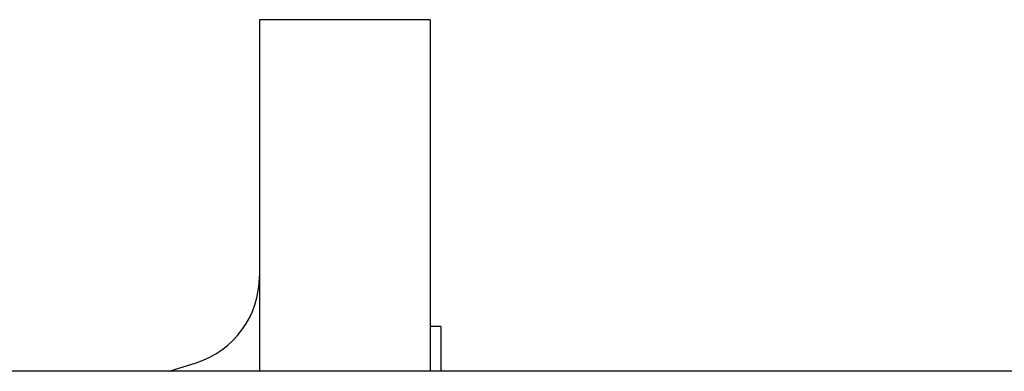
# Model space of a CAD drawing. Header units: inches. Extents: x 36 to 1719, y -84 to 1122.
# Tile 374 of 550: x 1041.72 to 1047.15, y 374.73 to 376.67. Entities that reach past the tile are written whole.
import ezdxf

# ---------------------------------------------------------------- set-up
doc = ezdxf.new("R2010")
doc.units = ezdxf.units.IN
doc.header["$LTSCALE"] = 48
doc.header["$MEASUREMENT"] = 0
doc.layers.add('Visible (ANSI)', color=7, linetype='Continuous', lineweight=30)

msp = doc.modelspace()

# ---------------------------------------------------------------- linework, layer by layer
at = {"layer": 'Visible (ANSI)'}
for p, q in [((1043.98268, 376.67193), (1043.04268, 376.67193)), ((1043.04268, 376.67193), (1043.04268, 374.73443)), ((1043.98268, 376.67193), (1043.98268, 374.73443)), ((1044.04268, 374.98193), (1043.98268, 374.98193)), ((1044.04268, 374.98193), (1044.04268, 374.73443)), ((1069.24768, 374.73443), (1032.74768, 374.73443)), ((1042.54542, 374.73443), (1042.69366, 374.78138))]:
    msp.add_line(p, q, dxfattribs=at)
msp.add_arc((1042.54268, 375.25804), 0.5, 287.57472, 0, dxfattribs=at)

doc.saveas('drawing.dxf')
